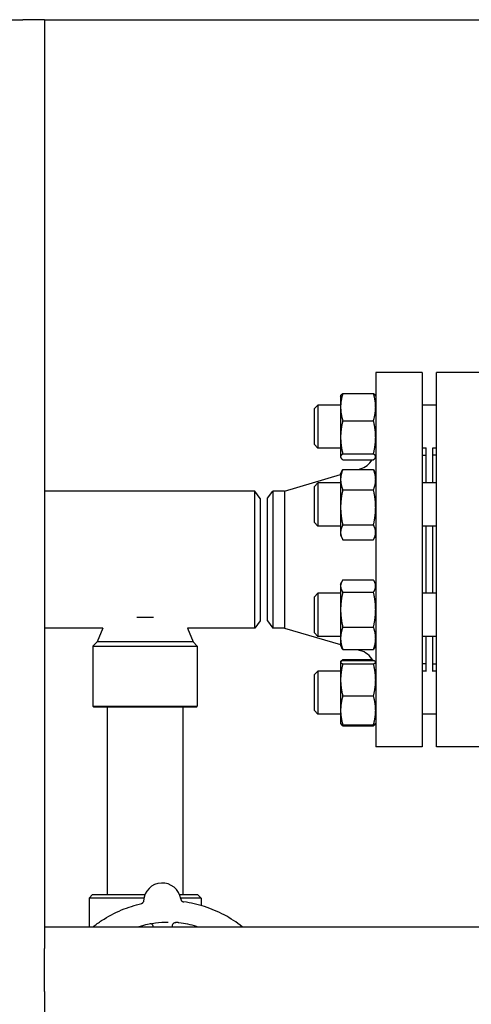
# Model space of a CAD drawing. Header units: inches. Extents: x 24 to 1128, y -69 to 748.
# Tile 485 of 656: x 622 to 630, y 358 to 375. Entities that reach past the tile are written whole.
import ezdxf

# ---------------------------------------------------------------- set-up
doc = ezdxf.new("R2010")
doc.units = ezdxf.units.IN
doc.header["$LTSCALE"] = 32
doc.header["$MEASUREMENT"] = 0
doc.layers.add('Visible (ANSI)', color=7, linetype='Continuous', lineweight=30)

msp = doc.modelspace()

# ---------------------------------------------------------------- linework, layer by layer
at = {"layer": 'Visible (ANSI)'}
for p, q in [((621.16263, 375.35867), (621.91263, 375.35867)), ((622.28763, 375.35867), (621.91263, 375.35867)), ((622.28763, 375.35867), (622.28763, 359.60867)), ((622.28763, 375.35867), (664.65913, 375.35867)), ((628.04063, 369.23367), (628.04063, 362.73367)), ((628.85063, 369.23367), (628.04063, 369.23367)), ((628.85063, 369.23367), (628.85063, 362.73367)), ((629.09813, 362.73367), (629.09813, 369.23367)), ((629.90813, 369.23367), (629.09813, 369.23367)), ((627.43163, 368.82437), (627.43516, 368.83193)), ((627.43163, 368.82437), (627.43163, 368.63193)), ((627.46994, 368.86811), (628.00233, 368.86811)), ((628.04063, 368.82437), (628.03711, 368.83193)), ((626.97563, 368.60587), (627.03813, 368.66837)), ((626.97563, 367.98087), (626.97563, 368.60587)), ((627.03813, 368.66837), (627.03813, 367.91837)), ((627.43163, 368.66837), (627.03813, 368.66837)), ((627.43163, 368.63193), (627.43163, 368.10838)), ((629.09813, 368.66837), (628.85063, 368.66837)), ((627.46994, 368.39575), (628.00233, 368.39575)), ((627.43163, 368.10838), (627.43163, 367.76982)), ((626.97563, 367.98087), (627.03813, 367.91837)), ((627.43163, 367.91837), (627.03813, 367.91837)), ((628.91563, 367.91837), (628.85063, 367.91837)), ((628.91563, 367.31538), (628.91563, 367.92324)), ((629.03563, 367.31538), (629.03563, 367.92324)), ((629.09813, 367.91837), (629.03563, 367.91837)), ((627.43163, 367.76982), (627.43163, 367.76237)), ((627.43163, 367.76237), (627.43516, 367.75481)), ((627.46994, 367.82102), (628.00233, 367.82102)), ((628.04063, 367.76237), (628.03711, 367.75481)), ((628.91063, 367.79367), (628.85063, 367.79367)), ((628.91063, 367.79367), (628.91063, 367.31538)), ((629.09813, 367.79617), (629.03563, 367.79617)), ((627.46994, 367.71863), (628.00233, 367.71863)), ((627.74191, 367.55082), (627.77144, 367.5595)), ((628.91063, 367.67367), (628.91563, 367.67367)), ((626.45952, 367.17367), (627.43163, 367.45956)), ((627.43163, 367.47138), (627.45638, 367.52444)), ((627.43163, 367.47138), (627.43163, 367.37328)), ((627.46994, 367.55082), (628.00233, 367.55082)), ((628.04063, 367.47138), (628.01589, 367.52444)), ((626.97563, 367.25288), (627.03813, 367.31538)), ((626.97563, 366.62788), (626.97563, 367.25288)), ((627.03813, 367.31538), (627.03813, 366.56538)), ((627.43163, 367.31538), (627.03813, 367.31538)), ((627.43163, 367.37328), (627.43163, 366.89052)), ((629.09813, 367.31538), (628.85063, 367.31538)), ((625.93972, 367.17117), (622.28763, 367.17117)), ((625.93972, 364.79617), (625.93972, 367.17117)), ((626.03563, 367.04617), (625.93972, 367.17117)), ((626.03563, 367.04617), (626.03563, 364.92117)), ((626.16063, 367.04867), (626.25655, 367.17367)), ((626.16063, 364.91867), (626.16063, 367.04867)), ((626.25655, 367.17367), (626.25655, 364.79367)), ((626.45952, 367.17367), (626.25655, 367.17367)), ((626.45952, 367.17367), (626.45952, 364.79367)), ((627.46994, 367.19574), (628.00233, 367.19574)), ((627.43163, 366.89052), (627.43163, 366.45762)), ((626.97563, 366.62788), (627.03813, 366.56538)), ((627.43163, 366.56538), (627.03813, 366.56538)), ((627.46994, 366.5853), (628.00233, 366.5853)), ((629.09813, 366.56538), (628.85063, 366.56538)), ((628.91063, 366.56538), (628.91063, 365.40196)), ((628.91563, 365.40196), (628.91563, 366.56538)), ((629.03563, 365.40196), (629.03563, 366.56538)), ((627.43163, 366.45762), (627.43163, 366.40938)), ((627.43163, 366.40938), (627.45638, 366.35631)), ((628.04063, 366.40938), (628.01589, 366.35631)), ((627.46994, 366.32994), (628.00233, 366.32994)), ((627.43163, 365.55796), (627.44818, 365.59345)), ((627.43163, 365.55796), (627.43163, 365.5247)), ((627.43163, 365.5247), (627.43163, 365.11563)), ((627.46994, 365.6315), (628.00233, 365.6315)), ((628.04063, 365.55796), (628.02409, 365.59345)), ((626.97563, 365.33946), (627.03813, 365.40196)), ((626.97563, 364.71446), (626.97563, 365.33946)), ((627.03813, 365.40196), (627.03813, 364.65196)), ((627.43163, 365.40196), (627.03813, 365.40196)), ((627.46994, 365.4179), (628.00233, 365.4179)), ((629.09813, 365.40196), (628.85063, 365.40196)), ((627.43163, 365.11563), (627.43163, 364.61789)), ((623.89243, 364.98367), (624.17884, 364.98367)), ((626.03563, 364.92117), (625.93972, 364.79617)), ((626.16063, 364.91867), (626.25655, 364.79367)), ((623.30172, 364.79617), (622.28763, 364.79617)), ((623.30172, 364.79617), (623.20261, 364.55689)), ((625.93972, 364.79617), (624.76955, 364.79617)), ((624.76955, 364.79617), (624.86866, 364.55689)), ((626.45952, 364.79367), (626.25655, 364.79367)), ((626.45952, 364.79367), (627.43163, 364.50777)), ((626.97563, 364.71446), (627.03813, 364.65196)), ((627.46994, 364.81336), (628.00233, 364.81336)), ((623.20261, 364.55689), (623.12938, 364.48367)), ((623.12938, 364.48367), (624.94188, 364.48367)), ((623.12938, 364.48367), (623.12938, 363.43679)), ((623.25472, 364.55689), (623.20261, 364.55689)), ((624.86866, 364.55689), (623.25472, 364.55689)), ((624.86866, 364.55689), (624.94188, 364.48367)), ((624.94188, 364.48367), (624.94188, 363.43679)), ((627.43163, 364.65196), (627.03813, 364.65196)), ((627.43163, 364.61789), (627.43163, 364.49596)), ((627.43163, 364.49596), (627.44818, 364.46047)), ((628.04063, 364.49596), (628.02409, 364.46047)), ((629.09813, 364.65196), (628.85063, 364.65196)), ((628.91063, 364.65196), (628.91063, 364.17367)), ((628.91563, 364.0441), (628.91563, 364.65196)), ((629.03563, 364.0441), (629.03563, 364.65196)), ((627.46994, 364.42242), (628.00233, 364.42242)), ((627.72185, 364.42242), (627.77144, 364.40784)), ((627.43163, 364.20497), (627.43273, 364.20733)), ((627.43163, 364.20497), (627.43163, 364.20262)), ((627.43163, 364.20262), (627.43163, 363.89512)), ((627.43273, 364.20733), (627.43516, 364.21253)), ((627.46994, 364.24871), (627.98245, 364.24871)), ((627.46994, 364.23141), (628.00233, 364.23141)), ((627.46994, 364.17384), (628.00233, 364.17384)), ((628.04063, 364.20497), (628.03953, 364.20733)), ((628.91063, 364.17367), (628.85063, 364.17367)), ((628.91063, 364.29367), (628.91563, 364.29367)), ((629.09813, 364.17117), (629.03563, 364.17117)), ((626.97563, 363.98647), (627.03813, 364.04897)), ((626.97563, 363.36147), (626.97563, 363.98647)), ((627.03813, 364.04897), (627.03813, 363.29897)), ((627.43163, 364.04897), (627.03813, 364.04897)), ((628.91563, 364.04897), (628.85063, 364.04897)), ((629.09813, 364.04897), (629.03563, 364.04897)), ((627.43163, 363.89512), (627.43163, 363.36647)), ((627.46994, 363.6164), (628.00233, 363.6164)), ((623.12938, 363.43679), (624.94188, 363.43679)), ((623.14501, 363.42117), (623.12938, 363.43679)), ((624.92626, 363.42117), (623.14501, 363.42117)), ((623.37813, 363.42117), (623.37813, 360.17117)), ((624.69313, 363.42117), (624.69313, 360.17117)), ((624.92626, 363.42117), (624.94188, 363.43679)), ((626.97563, 363.36147), (627.03813, 363.29897)), ((627.43163, 363.29897), (627.03813, 363.29897)), ((627.43163, 363.36647), (627.43163, 363.14297)), ((629.09813, 363.29897), (628.85063, 363.29897)), ((627.43163, 363.14297), (627.43273, 363.14061)), ((627.43273, 363.14061), (627.43516, 363.13541)), ((627.46994, 363.11653), (628.00233, 363.11653)), ((628.03953, 363.14061), (628.03711, 363.13541)), ((628.04063, 363.14297), (628.03953, 363.14061)), ((627.46994, 363.09923), (628.00233, 363.09923)), ((628.85063, 362.73367), (628.04063, 362.73367)), ((629.90813, 362.73367), (629.09813, 362.73367)), ((623.12438, 360.17117), (623.06188, 360.10867)), ((624.01508, 360.10867), (623.06188, 360.10867)), ((623.06188, 360.10867), (623.06188, 359.60867)), ((623.12438, 360.17117), (624.03454, 360.17117)), ((624.63255, 360.17117), (624.94688, 360.17117)), ((625.00938, 360.10867), (624.65201, 360.10867)), ((624.94688, 360.17117), (625.00938, 360.10867)), ((625.00938, 360.10867), (625.00938, 359.9775)), ((622.28763, 359.60867), (664.65913, 359.60867)), ((622.28763, 359.60867), (622.28763, 359.23367)), ((624.50933, 359.60867), (624.50909, 359.62091)), ((622.28763, 358.48367), (622.28763, 359.23367)), ((622.28763, 358.48367), (622.28763, 358.10867))]:
    msp.add_line(p, q, dxfattribs=at)
for centre, radius, start, end in [((627.66563, 367.91926), 0.375, 286.38845, 327.654619), ((627.66563, 364.04807), 0.375, 29.267853, 73.61155), ((624.33354, 360.04381), 0.325, 8.676842, 176.795361)]:
    msp.add_arc(centre, radius, start, end, dxfattribs=at)
msp.add_ellipse((624.71497, 360.10415), major_axis=(-0.00982, -0.06309), ratio=0.97930109, start_param=6.22481985, end_param=6.30568388, dxfattribs=at)
for points, weights in [([(627.46994, 368.86811), (627.43163, 368.74154), (627.43163, 368.63193)], [1, 1.0379548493, 1]), ([(627.43516, 368.83193), (627.44305, 368.84885), (627.46994, 368.86811)], [1.01611555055, 1.02634702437, 1]), ([(628.00233, 368.86811), (628.02922, 368.84885), (628.03711, 368.83193)], [1, 1.02634702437, 1.01611555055]), ([(628.04063, 368.63193), (628.04063, 368.74154), (628.00233, 368.86811)], [1, 1.0379548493, 1]), ([(627.43163, 368.63193), (627.43163, 368.52232), (627.46994, 368.39575)], [1, 1.0379548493, 1]), ([(628.00233, 368.39575), (628.04063, 368.52232), (628.04063, 368.63193)], [1, 1.0379548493, 1]), ([(627.46994, 368.39575), (627.43163, 368.24175), (627.43163, 368.10838)], [1, 1.0379548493, 1]), ([(628.04063, 368.10838), (628.04063, 368.24175), (628.00233, 368.39575)], [1, 1.0379548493, 1]), ([(627.43163, 368.10838), (627.43163, 367.97502), (627.46994, 367.82102)], [1, 1.0379548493, 1]), ([(628.00233, 367.82102), (628.04063, 367.97502), (628.04063, 368.10838)], [1, 1.0379548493, 1]), ([(627.46994, 367.82102), (627.43163, 367.79358), (627.43163, 367.76982)], [1, 1.0379548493, 1]), ([(627.43163, 367.76982), (627.43163, 367.74607), (627.46994, 367.71863)], [1, 1.0379548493, 1]), ([(628.04063, 367.76982), (628.04063, 367.79358), (628.00233, 367.82102)], [1, 1.0379548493, 1]), ([(628.00233, 367.71863), (628.04063, 367.74607), (628.04063, 367.76982)], [1, 1.0379548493, 1]), ([(627.46994, 367.55082), (627.43163, 367.45567), (627.43163, 367.37328)], [1, 1.0379548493, 1]), ([(627.45638, 367.52444), (627.46238, 367.53731), (627.46994, 367.55082)], [1.01175569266, 1.00727059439, 1]), ([(628.04063, 367.37328), (628.04063, 367.45567), (628.00233, 367.55082)], [1, 1.0379548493, 1]), ([(628.00233, 367.55082), (628.00989, 367.53731), (628.01589, 367.52444)], [1, 1.00727059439, 1.01175569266]), ([(627.43163, 367.37328), (627.43163, 367.29088), (627.46994, 367.19574)], [1, 1.0379548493, 1]), ([(628.00233, 367.19574), (628.04063, 367.29088), (628.04063, 367.37328)], [1, 1.0379548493, 1]), ([(627.46994, 367.19574), (627.43163, 367.03217), (627.43163, 366.89052)], [1, 1.0379548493, 1]), ([(628.04063, 366.89052), (628.04063, 367.03217), (628.00233, 367.19574)], [1, 1.0379548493, 1]), ([(627.43163, 366.89052), (627.43163, 366.74887), (627.46994, 366.5853)], [1, 1.0379548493, 1]), ([(628.00233, 366.5853), (628.04063, 366.74887), (628.04063, 366.89052)], [1, 1.0379548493, 1]), ([(627.46994, 366.5853), (627.43163, 366.51688), (627.43163, 366.45762)], [1, 1.0379548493, 1]), ([(628.04063, 366.45762), (628.04063, 366.51688), (628.00233, 366.5853)], [1, 1.0379548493, 1]), ([(627.43163, 366.45762), (627.43163, 366.39836), (627.46994, 366.32994)], [1, 1.0379548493, 1]), ([(628.00233, 366.32994), (628.04063, 366.39836), (628.04063, 366.45762)], [1, 1.0379548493, 1]), ([(627.46994, 365.6315), (627.43163, 365.57426), (627.43163, 365.5247)], [1, 1.0379548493, 1]), ([(627.43163, 365.5247), (627.43163, 365.47513), (627.46994, 365.4179)], [1, 1.0379548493, 1]), ([(628.04063, 365.5247), (628.04063, 365.57426), (628.00233, 365.6315)], [1, 1.0379548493, 1]), ([(628.00233, 365.4179), (628.04063, 365.47513), (628.04063, 365.5247)], [1, 1.0379548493, 1]), ([(627.46994, 365.4179), (627.43163, 365.25591), (627.43163, 365.11563)], [1, 1.0379548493, 1]), ([(628.04063, 365.11563), (628.04063, 365.25591), (628.00233, 365.4179)], [1, 1.0379548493, 1]), ([(627.43163, 365.11563), (627.43163, 364.97535), (627.46994, 364.81336)], [1, 1.0379548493, 1]), ([(628.00233, 364.81336), (628.04063, 364.97535), (628.04063, 365.11563)], [1, 1.0379548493, 1]), ([(627.46994, 364.81336), (627.43163, 364.70861), (627.43163, 364.61789)], [1, 1.0379548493, 1]), ([(628.04063, 364.61789), (628.04063, 364.70861), (628.00233, 364.81336)], [1, 1.0379548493, 1]), ([(627.43163, 364.61789), (627.43163, 364.52717), (627.46994, 364.42242)], [1, 1.0379548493, 1]), ([(628.00233, 364.42242), (628.04063, 364.52717), (628.04063, 364.61789)], [1, 1.0379548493, 1]), ([(627.46994, 364.42242), (627.4567, 364.4422), (627.44818, 364.46047)], [1, 1.01279805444, 1.01696531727]), ([(628.02409, 364.46047), (628.01556, 364.4422), (628.00233, 364.42242)], [1.01696531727, 1.01279805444, 1]), ([(627.46994, 364.23141), (627.43163, 364.21598), (627.43163, 364.20262)], [1, 1.0379548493, 1]), ([(627.43163, 364.20262), (627.43163, 364.18927), (627.46994, 364.17384)], [1, 1.0379548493, 1]), ([(627.46994, 364.17384), (627.43163, 364.02447), (627.43163, 363.89512)], [1, 1.0379548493, 1]), ([(627.43516, 364.21253), (627.44305, 364.22945), (627.46994, 364.24871)], [1.01611555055, 1.02634702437, 1]), ([(627.46994, 364.24871), (627.46693, 364.23876), (627.46417, 364.22901)], [1, 1.00288298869, 1.00532800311]), ([(628.04063, 364.20262), (628.04063, 364.21598), (628.00233, 364.23141)], [1, 1.0379548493, 1]), ([(628.00233, 364.17384), (628.04063, 364.18927), (628.04063, 364.20262)], [1, 1.0379548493, 1]), ([(628.04063, 363.89512), (628.04063, 364.02447), (628.00233, 364.17384)], [1, 1.0379548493, 1]), ([(627.43163, 363.89512), (627.43163, 363.76577), (627.46994, 363.6164)], [1, 1.0379548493, 1]), ([(628.00233, 363.6164), (628.04063, 363.76577), (628.04063, 363.89512)], [1, 1.0379548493, 1]), ([(627.46994, 363.6164), (627.43163, 363.48246), (627.43163, 363.36647)], [1, 1.0379548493, 1]), ([(628.04063, 363.36647), (628.04063, 363.48246), (628.00233, 363.6164)], [1, 1.0379548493, 1]), ([(627.43163, 363.36647), (627.43163, 363.25047), (627.46994, 363.11653)], [1, 1.0379548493, 1]), ([(628.00233, 363.11653), (628.04063, 363.25047), (628.04063, 363.36647)], [1, 1.0379548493, 1]), ([(627.46994, 363.11653), (627.43796, 363.12941), (627.43273, 363.14061)], [1, 1.0314924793, 1.01072411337]), ([(627.43377, 363.13875), (627.44049, 363.12033), (627.46994, 363.09923)], [1.01375847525, 1.02892942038, 1]), ([(628.03953, 363.14061), (628.03431, 363.12941), (628.00233, 363.11653)], [1.01072411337, 1.0314924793, 1]), ([(628.00233, 363.09923), (628.03178, 363.12033), (628.0385, 363.13875)], [1, 1.02892942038, 1.01375847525])]:
    msp.add_rational_spline(points, weights, degree=2, dxfattribs=at)
for points, knots in [([(624.00905, 360.06198), (624.00868, 360.05531), (624.00727, 360.04942), (624.00333, 360.03833), (624.00066, 360.03376), (623.99471, 360.02507), (623.99166, 360.02203), (623.98586, 360.01665), (623.98347, 360.015), (623.97958, 360.0124), (623.97813, 360.01157), (623.97553, 360.01016), (623.97451, 360.00967), (623.97247, 360.00872), (623.97172, 360.00842), (623.97027, 360.00785), (623.96999, 360.00776), (623.97, 360.00776)], [6.840824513, 6.840824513, 6.840824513, 6.840824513, 6.845546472, 6.845546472, 6.851633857, 6.851633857, 6.860577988, 6.860577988, 6.872696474, 6.872696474, 6.885510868, 6.885510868, 6.90106268, 6.90106268, 6.924888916, 6.924888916, 6.965438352, 6.965438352, 6.965438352, 6.965438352]), ([(624.65482, 360.09284), (624.65583, 360.08624), (624.65779, 360.08051), (624.66278, 360.06983), (624.66588, 360.06551), (624.6728, 360.05722), (624.67624, 360.05445), (624.68337, 360.04908), (624.68618, 360.04765), (624.69082, 360.04531), (624.69245, 360.04465), (624.69515, 360.0436), (624.69614, 360.04327), (624.69806, 360.04265), (624.6988, 360.04243), (624.70012, 360.04207), (624.70059, 360.04196), (624.70126, 360.0418), (624.70145, 360.04175), (624.70157, 360.04173)], [3.7776428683, 3.7776428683, 3.7776428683, 3.7776428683, 3.7804006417, 3.7804006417, 3.7839709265, 3.7839709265, 3.7894019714, 3.7894019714, 3.7981026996, 3.7981026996, 3.8078361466, 3.8078361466, 3.8182843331, 3.8182843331, 3.832615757, 3.832615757, 3.8509068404, 3.8509068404, 3.869098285, 3.869098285, 3.869098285, 3.869098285]), ([(625.72364, 359.60867), (625.72339, 359.60887), (625.72313, 359.60908), (625.62561, 359.68659), (625.5214, 359.7551), (625.30241, 359.87236), (625.18764, 359.9211), (624.95125, 359.99722), (624.82963, 360.0246), (624.70655, 360.04086)], [2.736818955, 2.736818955, 2.736818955, 2.736818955, 2.737294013, 2.737294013, 2.91712865, 2.91712865, 3.096963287, 3.096963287, 3.276797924, 3.276797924, 3.276797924, 3.276797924]), ([(623.13151, 359.60867), (623.17971, 359.64702), (623.22962, 359.68322), (623.39073, 359.78942), (623.5073, 359.85125), (623.74109, 359.94801), (623.85762, 359.9846), (623.97645, 360.01066)], [2.204207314, 2.204207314, 2.204207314, 2.204207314, 2.29336949, 2.29336949, 2.483568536, 2.483568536, 2.659772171, 2.659772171, 2.659772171, 2.659772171]), ([(623.91255, 359.60867), (623.93986, 359.6175), (623.96739, 359.62564), (624.13864, 359.67158), (624.28721, 359.69117), (624.4358, 359.69117)], [8.846327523, 8.846327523, 8.846327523, 8.846327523, 8.896846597, 8.896846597, 9.15847214, 9.15847214, 9.15847214, 9.15847214]), ([(624.17759, 359.60867), (624.17746, 359.60987), (624.17732, 359.61104), (624.17656, 359.61669), (624.17574, 359.62069), (624.17298, 359.62996), (624.17062, 359.6351), (624.16499, 359.64315), (624.16219, 359.6463), (624.15743, 359.65029), (624.15623, 359.65122), (624.15364, 359.65304), (624.15224, 359.65394), (624.14975, 359.65538), (624.1487, 359.65594), (624.14594, 359.65731), (624.14416, 359.65809), (624.14081, 359.65935), (624.13921, 359.65987), (624.13568, 359.66087), (624.13377, 359.66129), (624.12954, 359.66202), (624.12713, 359.6623), (624.12461, 359.66245)], [0.184978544, 0.184978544, 0.184978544, 0.184978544, 0.19600619, 0.19600619, 0.239307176, 0.239307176, 0.303609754, 0.303609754, 0.349881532, 0.349881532, 0.36395978, 0.36395978, 0.377714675, 0.377714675, 0.386863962, 0.386863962, 0.401308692, 0.401308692, 0.414830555, 0.414830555, 0.432438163, 0.432438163, 0.453665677, 0.453665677, 0.453665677, 0.453665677]), ([(624.50909, 359.62091), (624.50895, 359.62757), (624.50997, 359.63448), (624.51385, 359.647), (624.5167, 359.65254), (624.52341, 359.66252), (624.52727, 359.66644), (624.5357, 359.67374), (624.53978, 359.67606), (624.54891, 359.68075), (624.55242, 359.68169), (624.56058, 359.68391), (624.56282, 359.68403), (624.56645, 359.68444), (624.56754, 359.68449), (624.56927, 359.68458), (624.56987, 359.68459), (624.57072, 359.68461), (624.57102, 359.68461), (624.57127, 359.68461)], [0.5154640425, 0.5154640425, 0.5154640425, 0.5154640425, 0.5161586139, 0.5161586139, 0.5168766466, 0.5168766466, 0.5177701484, 0.5177701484, 0.5190956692, 0.5190956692, 0.521479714, 0.521479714, 0.5263031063, 0.5263031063, 0.5311264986, 0.5311264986, 0.535949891, 0.535949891, 0.5395810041, 0.5395810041, 0.5395810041, 0.5395810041]), ([(624.62329, 359.6789), (624.6185, 359.67947), (624.61366, 359.68004), (624.60465, 359.68106), (624.60044, 359.68153), (624.59474, 359.68214), (624.59304, 359.68232), (624.58957, 359.68269), (624.58775, 359.68288), (624.58388, 359.68326), (624.58188, 359.68344), (624.57593, 359.68391), (624.57181, 359.6841), (624.56624, 359.68409), (624.56445, 359.68404), (624.56267, 359.68395), (624.56244, 359.68393), (624.56221, 359.68392)], [0, 0, 0, 0, 0.036897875, 0.036897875, 0.07112367, 0.07112367, 0.086130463, 0.086130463, 0.101220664, 0.101220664, 0.116372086, 0.116372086, 0.14667836, 0.14667836, 0.161865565, 0.161865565, 0.164194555, 0.164194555, 0.164194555, 0.164194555]), ([(624.9426, 359.60867), (624.93829, 359.61006), (624.93398, 359.61144), (624.82985, 359.64419), (624.72715, 359.66635), (624.62329, 359.6789)], [3.095753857, 3.095753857, 3.095753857, 3.095753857, 3.103721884, 3.103721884, 3.287914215, 3.287914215, 3.287914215, 3.287914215])]:
    msp.add_open_spline(points, degree=3, knots=knots, dxfattribs=at)

doc.saveas('drawing.dxf')
